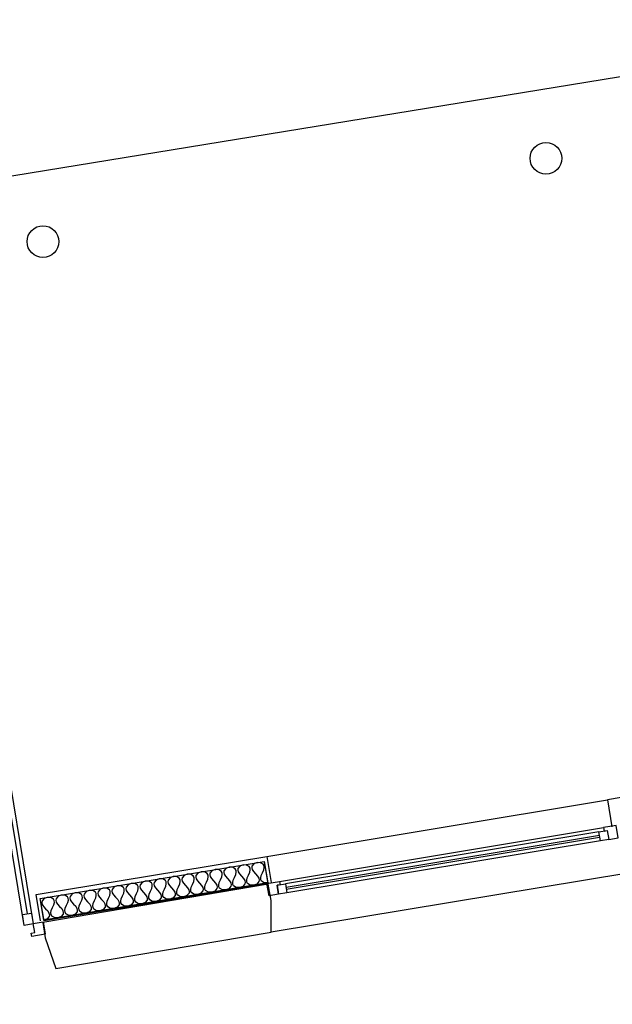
# Model space of a CAD drawing. Header units: millimetres. Extents: x -15 to 127, y -65 to 67.
# Tile 264 of 476: x 33.88 to 36.49, y 8.03 to 12.37. Entities that reach past the tile are written whole.
import ezdxf

# ---------------------------------------------------------------- set-up
doc = ezdxf.new("R2010")
doc.units = ezdxf.units.MM
doc.header["$MEASUREMENT"] = 0
doc.layers.add('structure rdc', color=7, linetype='Continuous')

# ---------------------------------------------------------------- blocks, each defined once
blk = doc.blocks.new('PD_4994')
at = {"layer": 'structure rdc', "color": 0}
blk.add_line((32.719, -17.3738), (32.8502, -18.1651), dxfattribs=at)
for points in [[(32.7307, -17.3222), (32.8779, -18.2101), (32.8385, -18.2166), (32.6913, -17.3288), (32.7307, -17.3222)], [(32.7387, -17.3705), (32.6993, -17.377), (32.6913, -17.3288), (32.7307, -17.3222), (32.7387, -17.3705)], [(32.8779, -18.2101), (32.8385, -18.2166), (32.8305, -18.1684), (32.8699, -18.1618), (32.8779, -18.2101)]]:
    blk.add_lwpolyline(points, dxfattribs=at)
blk = doc.blocks.new('PD_4995')
at = {"layer": 'structure rdc', "color": 0}
blk.add_line((34.4555, -17.0858), (34.5868, -17.8771), dxfattribs=at)
for points in [[(34.4673, -17.0343), (34.6145, -17.9221), (34.575, -17.9287), (34.4278, -17.0408), (34.4673, -17.0343)], [(34.4753, -17.0825), (34.4358, -17.0891), (34.4278, -17.0408), (34.4673, -17.0343), (34.4753, -17.0825)], [(34.6145, -17.9221), (34.575, -17.9287), (34.567, -17.8804), (34.6065, -17.8739), (34.6145, -17.9221)]]:
    blk.add_lwpolyline(points, dxfattribs=at)
blk = doc.blocks.new('PD_4993')
at = {"layer": 'structure rdc', "color": 0}
blk.add_line((33.6944, -17.8705), (33.7456, -18.1794), dxfattribs=at)
for points in [[(34.6584, -17.9127), (34.6674, -17.967), (34.6082, -17.9768), (34.6058, -17.962), (34.6206, -17.9596), (34.6141, -17.9201), (34.6584, -17.9127)], [(32.7955, -18.2217), (32.8045, -18.2759), (32.8637, -18.2661), (32.8612, -18.2513), (32.8464, -18.2538), (32.8399, -18.2143), (32.7955, -18.2217)]]:
    blk.add_lwpolyline(points, dxfattribs=at)
for centre, start, end in [((34.6155, -17.919), 99.4153, 189.4153), ((32.8397, -18.2135), 9.4153, 99.4153)]:
    blk.add_arc(centre, 0.9, start, end, dxfattribs=at)
blk.add_point((32.8045, -18.2759), dxfattribs=at)
at = {"layer": 'structure rdc'}
for name in ['PD_4995', 'PD_4994']:
    blk.add_blockref(name, (0, 0), dxfattribs=at)
blk = doc.blocks.new('PD_4996')
at = {"layer": 'structure rdc', "color": 0}
for points in [[(35.6478, -17.7414), (34.6612, -17.905), (34.6455, -17.8101), (35.632, -17.6465), (35.6478, -17.7414)], [(35.6478, -17.7414), (35.6327, -17.7409), (35.6209, -17.7337), (35.6176, -17.7274), (35.6167, -17.7191), (35.6188, -17.7089), (35.6245, -17.6965), (35.6301, -17.6841), (35.6322, -17.6739), (35.6314, -17.6656), (35.6281, -17.6593), (35.6163, -17.6521), (35.6012, -17.6516), (35.5871, -17.657), (35.5782, -17.6676), (35.5772, -17.6746), (35.579, -17.6827), (35.5843, -17.6917), (35.5936, -17.7016), (35.603, -17.7115), (35.6083, -17.7205), (35.6101, -17.7286), (35.609, -17.7356), (35.6002, -17.7462), (35.5861, -17.7516), (35.571, -17.7511), (35.5592, -17.7439), (35.5559, -17.7376), (35.5551, -17.7293), (35.5572, -17.7191), (35.5628, -17.7067), (35.5684, -17.6943), (35.5706, -17.6841), (35.5697, -17.6759), (35.5664, -17.6695), (35.5546, -17.6624), (35.5395, -17.6618), (35.5254, -17.6672), (35.5166, -17.6778), (35.5155, -17.6848), (35.5173, -17.6929), (35.5227, -17.7019), (35.532, -17.7118), (35.5413, -17.7217), (35.5466, -17.7307), (35.5485, -17.7388), (35.5474, -17.7458), (35.5386, -17.7565), (35.5244, -17.7618), (35.5093, -17.7613), (35.4976, -17.7541), (35.4943, -17.7478), (35.4934, -17.7396), (35.4955, -17.7293), (35.5012, -17.7169), (35.5068, -17.7046), (35.5089, -17.6943), (35.508, -17.6861), (35.5047, -17.6798), (35.493, -17.6726), (35.4779, -17.672), (35.4638, -17.6774), (35.4549, -17.688), (35.4538, -17.6951), (35.4557, -17.7031), (35.461, -17.7122), (35.4703, -17.7221), (35.4797, -17.7319), (35.485, -17.741), (35.4868, -17.749), (35.4857, -17.7561), (35.4769, -17.7667), (35.4628, -17.7721), (35.4477, -17.7715), (35.4359, -17.7643), (35.4326, -17.758), (35.4317, -17.7498), (35.4339, -17.7395), (35.4395, -17.7272), (35.4451, -17.7148), (35.4473, -17.7045), (35.4464, -17.6963), (35.4431, -17.69), (35.4313, -17.6828), (35.4162, -17.6823), (35.4021, -17.6876), (35.3933, -17.6983), (35.3922, -17.7053), (35.394, -17.7134), (35.3993, -17.7224), (35.4087, -17.7323), (35.418, -17.7422), (35.4233, -17.7512), (35.4252, -17.7593), (35.4241, -17.7663), (35.4152, -17.7769), (35.4011, -17.7823), (35.386, -17.7818), (35.3742, -17.7746), (35.3709, -17.7682), (35.3701, -17.76), (35.3722, -17.7498), (35.3778, -17.7374), (35.3835, -17.725), (35.3856, -17.7148), (35.3847, -17.7065), (35.3814, -17.7002), (35.3697, -17.693), (35.3546, -17.6925), (35.3404, -17.6979), (35.3316, -17.7085), (35.3305, -17.7155), (35.3324, -17.7236), (35.3377, -17.7326), (35.347, -17.7425), (35.3563, -17.7524), (35.3617, -17.7614), (35.3635, -17.7695), (35.3624, -17.7765), (35.3536, -17.7871), (35.3395, -17.7925), (35.3244, -17.792), (35.3126, -17.7848), (35.3093, -17.7785), (35.3084, -17.7702), (35.3105, -17.76), (35.3162, -17.7476), (35.3218, -17.7352), (35.3239, -17.725), (35.3231, -17.7167), (35.3198, -17.7104), (35.308, -17.7032), (35.2929, -17.7027), (35.2788, -17.7081), (35.27, -17.7187), (35.2689, -17.7257), (35.2707, -17.7338), (35.276, -17.7428), (35.2854, -17.7527), (35.2947, -17.7626), (35.3, -17.7716), (35.3018, -17.7797), (35.3008, -17.7867), (35.2919, -17.7974), (35.2778, -17.8027), (35.2627, -17.8022), (35.2509, -17.795), (35.2476, -17.7887), (35.2468, -17.7805), (35.2489, -17.7702), (35.2545, -17.7578), (35.2602, -17.7455), (35.2623, -17.7352), (35.2614, -17.727), (35.2581, -17.7207), (35.2463, -17.7135), (35.2312, -17.7129), (35.2171, -17.7183), (35.2083, -17.7289), (35.2072, -17.736), (35.2091, -17.744), (35.2144, -17.7531), (35.2237, -17.7629), (35.233, -17.7728), (35.2383, -17.7819), (35.2402, -17.7899), (35.2391, -17.797), (35.2303, -17.8076), (35.2162, -17.813), (35.2011, -17.8124), (35.1893, -17.8052), (35.186, -17.7989), (35.1851, -17.7907), (35.1872, -17.7804), (35.1929, -17.7681), (35.1985, -17.7557), (35.2006, -17.7454), (35.1998, -17.7372), (35.1965, -17.7309), (35.1847, -17.7237), (35.1696, -17.7232), (35.1555, -17.7285), (35.1466, -17.7391), (35.1456, -17.7462), (35.1474, -17.7543), (35.1527, -17.7633), (35.162, -17.7732), (35.1714, -17.7831), (35.1767, -17.7921), (35.1785, -17.8002), (35.1774, -17.8072), (35.1686, -17.8178), (35.1545, -17.8232), (35.1394, -17.8226), (35.1276, -17.8155), (35.1243, -17.8091), (35.1235, -17.8009), (35.1256, -17.7906), (35.1312, -17.7783), (35.1368, -17.7659), (35.139, -17.7557), (35.1381, -17.7474), (35.1348, -17.7411), (35.123, -17.7339), (35.1079, -17.7334), (35.0938, -17.7388), (35.085, -17.7494), (35.0839, -17.7564), (35.0857, -17.7645), (35.0911, -17.7735), (35.1004, -17.7834), (35.1097, -17.7933), (35.115, -17.8023), (35.1169, -17.8104), (35.1158, -17.8174), (35.1069, -17.828), (35.0928, -17.8334), (35.0777, -17.8329), (35.066, -17.8257), (35.0627, -17.8194), (35.0618, -17.8111), (35.0639, -17.8009), (35.0696, -17.7885), (35.0752, -17.7761), (35.0773, -17.7659), (35.0764, -17.7576), (35.0731, -17.7513), (35.0614, -17.7441), (35.0463, -17.7436), (35.0322, -17.749), (35.0233, -17.7596), (35.0222, -17.7666), (35.0241, -17.7747), (35.0294, -17.7837), (35.0387, -17.7936), (35.048, -17.8035), (35.0534, -17.8125), (35.0552, -17.8206), (35.0541, -17.8276), (35.0453, -17.8383), (35.0312, -17.8436), (35.0161, -17.8431), (35.0043, -17.8359), (35.001, -17.8296), (35.0001, -17.8214), (35.0023, -17.8111), (35.0079, -17.7987), (35.0135, -17.7864), (35.0156, -17.7761), (35.0148, -17.7679), (35.0115, -17.7616), (34.9997, -17.7544), (34.9846, -17.7538), (34.9705, -17.7592), (34.9617, -17.7698), (34.9606, -17.7769), (34.9624, -17.7849), (34.9677, -17.794), (34.9771, -17.8038), (34.9864, -17.8137), (34.9917, -17.8228), (34.9935, -17.8308), (34.9925, -17.8379), (34.9836, -17.8485), (34.9695, -17.8539), (34.9544, -17.8533), (34.9426, -17.8461), (34.9393, -17.8398), (34.9385, -17.8316), (34.9406, -17.8213), (34.9462, -17.809), (34.9519, -17.7966), (34.954, -17.7863), (34.9531, -17.7781), (34.9498, -17.7718), (34.938, -17.7646), (34.9229, -17.764), (34.9088, -17.7694), (34.9, -17.78), (34.8989, -17.7871), (34.9008, -17.7952), (34.9061, -17.8042), (34.9154, -17.8141), (34.9247, -17.824), (34.93, -17.833), (34.9319, -17.8411), (34.9308, -17.8481), (34.922, -17.8587), (34.9079, -17.8641), (34.8928, -17.8635), (34.881, -17.8564), (34.8777, -17.85), (34.8768, -17.8418), (34.8789, -17.8315), (34.8846, -17.8192), (34.8902, -17.8068), (34.8923, -17.7966), (34.8915, -17.7883), (34.8882, -17.782), (34.8764, -17.7748), (34.8613, -17.7743), (34.8472, -17.7797), (34.8384, -17.7903), (34.8373, -17.7973), (34.8391, -17.8054), (34.8444, -17.8144), (34.8537, -17.8243), (34.8631, -17.8342), (34.8684, -17.8432), (34.8702, -17.8513), (34.8691, -17.8583), (34.8603, -17.8689), (34.8462, -17.8743), (34.8311, -17.8738), (34.8193, -17.8666), (34.816, -17.8603), (34.8152, -17.852), (34.8173, -17.8418), (34.8229, -17.8294), (34.8286, -17.817), (34.8307, -17.8068), (34.8298, -17.7985), (34.8265, -17.7922), (34.8147, -17.785), (34.7996, -17.7845), (34.7855, -17.7899), (34.7767, -17.8005), (34.7756, -17.8075), (34.7774, -17.8156), (34.7828, -17.8246), (34.7921, -17.8345), (34.8014, -17.8444), (34.8067, -17.8534), (34.8086, -17.8615), (34.8075, -17.8685), (34.7987, -17.8791), (34.7845, -17.8845), (34.7694, -17.884), (34.7577, -17.8768), (34.7544, -17.8705), (34.7535, -17.8623), (34.7556, -17.852), (34.7613, -17.8396), (34.7669, -17.8273), (34.769, -17.817), (34.7682, -17.8088), (34.7649, -17.8025), (34.7531, -17.7953), (34.738, -17.7947), (34.7239, -17.8001), (34.715, -17.8107), (34.7139, -17.8178), (34.7158, -17.8258), (34.7211, -17.8349), (34.7304, -17.8447), (34.7398, -17.8546), (34.7451, -17.8637), (34.7469, -17.8717), (34.7458, -17.8788), (34.737, -17.8894), (34.7229, -17.8948), (34.7078, -17.8942), (34.696, -17.887), (34.6927, -17.8807), (34.6918, -17.8725), (34.694, -17.8622), (34.6996, -17.8499), (34.7052, -17.8375), (34.7074, -17.8272), (34.7065, -17.819), (34.7032, -17.8127), (34.6914, -17.8055), (34.6763, -17.8049), (34.6622, -17.8103), (34.6534, -17.8209), (34.6523, -17.828), (34.6541, -17.8361), (34.6594, -17.8451), (34.6688, -17.855), (34.6781, -17.8649), (34.6834, -17.8739), (34.6853, -17.882), (34.6842, -17.889), (34.6753, -17.8996), (34.6612, -17.905)]]:
    blk.add_lwpolyline(points, dxfattribs=at)
blk = doc.blocks.new('PD_5382')
at = {"layer": 'structure rdc', "color": 0}
for p, q in [((35.7001, -17.7347), (37.1279, -17.4979)), ((37.1072, -17.5166), (35.7258, -17.7456)), ((35.7291, -17.7594), (37.1104, -17.5303)), ((35.7291, -17.7694), (37.1104, -17.5403)), ((37.1137, -17.556), (35.7323, -17.7851))]:
    blk.add_line(p, q, dxfattribs=at)
for points in [[(37.1508, -17.5499), (37.1137, -17.556), (37.1072, -17.5166), (37.1442, -17.5104), (37.1508, -17.5499)], [(37.1925, -17.543), (37.1835, -17.4887), (37.1279, -17.4979), (37.1303, -17.5127), (37.1442, -17.5104), (37.1508, -17.5499), (37.1925, -17.543)], [(35.6535, -17.7982), (35.6445, -17.7439), (35.7001, -17.7347), (35.7026, -17.7495), (35.6887, -17.7518), (35.6952, -17.7912), (35.6535, -17.7982)], [(35.7323, -17.7851), (35.6952, -17.7912), (35.6887, -17.7518), (35.7258, -17.7456), (35.7323, -17.7851)]]:
    blk.add_lwpolyline(points, dxfattribs=at)

msp = doc.modelspace()

# ---------------------------------------------------------------- linework, layer by layer
at = {"layer": 'structure rdc', "color": 0}
for p, q in [((38.0671, 12.366), (23.9466, 10.0653)), ((39.8046, 9.4837), (36.4656, 8.93)), ((34.964, 8.681), (36.4656, 8.93)), ((36.4656, 8.93), (36.4852, 8.8116)), ((33.9479, 8.5125), (34.964, 8.681)), ((34.964, 8.681), (34.9832, 8.5653)), ((36.5635, 8.6091), (34.9828, 8.3471)), ((33.9671, 8.3968), (33.9479, 8.5125))]:
    msp.add_line(p, q, dxfattribs=at)
for points in [[(33.966, 8.4952), (34.9525, 8.6588), (34.9689, 8.5602), (33.9823, 8.3966), (33.966, 8.4952)], [(34.9707, 8.5579), (33.9766, 8.3898), (33.9877, 8.3217), (34.0339, 8.1864), (34.9828, 8.3471), (34.9828, 8.486), (34.9707, 8.5579)]]:
    msp.add_lwpolyline(points, dxfattribs=at)
for centre in [(36.1944, 11.7555), (33.9775, 11.3887)]:
    msp.add_circle(centre, 0.07, dxfattribs=at)

# ---------------------------------------------------------------- block references
at = {"layer": 'structure rdc'}
for name in ['PD_4993', 'PD_5382', 'PD_4996']:
    msp.add_blockref(name, (-0.6795, 26.3053), dxfattribs=at)

doc.saveas('drawing.dxf')
